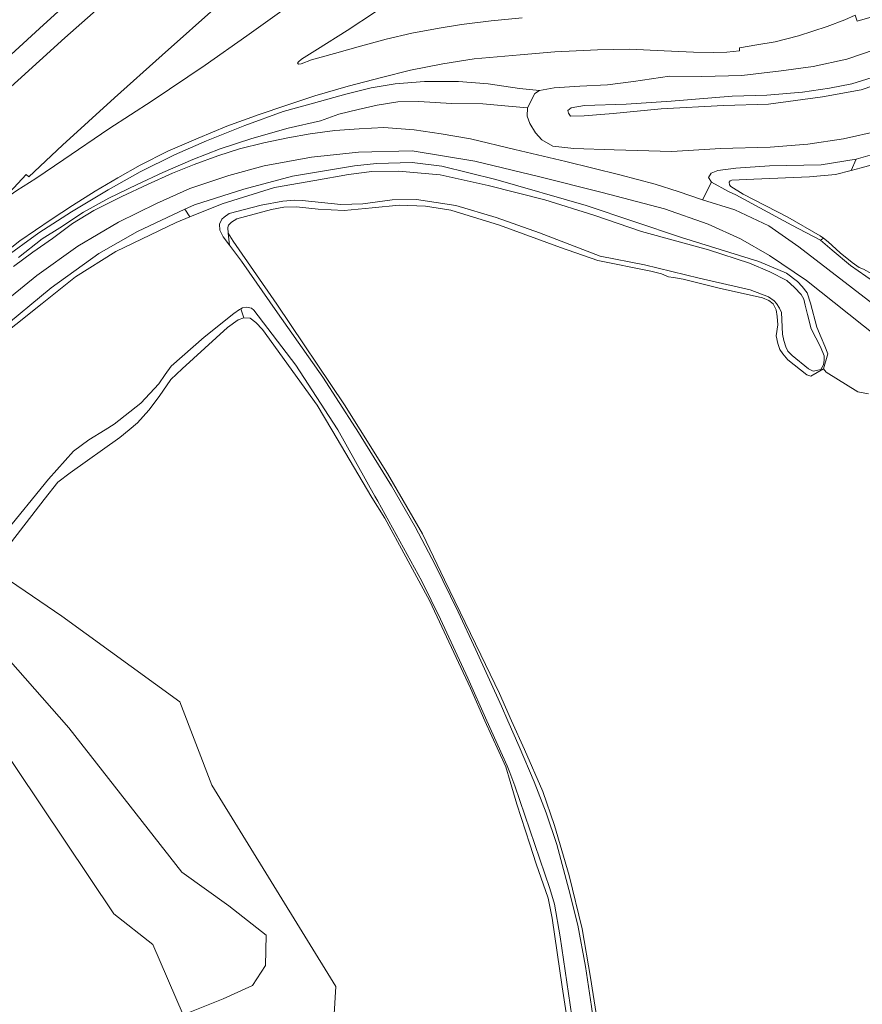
# Model space of a CAD drawing. Header units: metres. Extents: x 89888 to 94270, y 464165 to 468904.
# Tile 276 of 369: x 92181 to 92295, y 467961 to 468095. Entities that reach past the tile are written whole.
import ezdxf

# ---------------------------------------------------------------- set-up
doc = ezdxf.new("R2010")
doc.units = ezdxf.units.M
for name, color, linetype, lineweight in [('T_CULTUURGRENS_0', 251, 'CONTINUOUS', 13), ('V_WEGGRENS_0', 251, 'CONTINUOUS', 13), ('W_WATERGRENS_0', 251, 'CONTINUOUS', 13)]:
    doc.layers.add(name, color=color, linetype=linetype, lineweight=lineweight)

# ---------------------------------------------------------------- blocks, each defined once
blk = doc.blocks.new('OGT_BLOK0_ACAD_1_FMEBLOCK11')
at = {"layer": 'W_WATERGRENS_0'}
for points in [[(-19.71, 13.01), (-19.05, 12.52), (-17.44, 11.02), (-15.79, 9.7), (-14.83, 9.06), (-14.26, 8.83), (-13.13, 8.18), (-12, 7.14), (-9.05, 4.42), (-4.5, 0.33), (-0.03, -3.7), (6.5, -8.49), (12.45, -13.01)], [(19.71, -13.01), (7.48, -4.4), (-0.7, 1.71)]]:
    blk.add_lwpolyline(points, dxfattribs=at)

msp = doc.modelspace()

# ---------------------------------------------------------------- linework, layer by layer
at = {"layer": 'T_CULTUURGRENS_0'}
for p, q in [((92294.23, 468076.29), (92293.54, 468074.77)), ((92203.02, 468069.49), (92203.73, 468068.46)), ((92208.94, 468066.25), (92209.09, 468064.63)), ((92289.35, 468065.3), (92289.75, 468065.56)), ((92210.65, 468055.95), (92211.07, 468054.74))]:
    msp.add_line(p, q, dxfattribs=at)
for points in [[(92294.23, 468076.29), (92298.96, 468077.66), (92303.79, 468079.76), (92307.81, 468082.03), (92313.12, 468085.43), (92320.32, 468090.56), (92329.24, 468096.72), (92337.88, 468102.71), (92346.94, 468109.05), (92354.18, 468114.13), (92362.05, 468119.53), (92369.23, 468124.66), (92375.7, 468129.39), (92382.84, 468134.3), (92385.41, 468135.9), (92387.57, 468136.79), (92389.45, 468137.3), (92390.52, 468137.46)], [(92249.55, 468083.28), (92246.5, 468083.54), (92243.51, 468083.82), (92239.26, 468083.85), (92234.81, 468084.13), (92231.95, 468084.07), (92229.14, 468083.64), (92226.56, 468083.05), (92223.97, 468082.39), (92221.45, 468081.51), (92217.07, 468080.49), (92212.13, 468079.12), (92207.84, 468077.69), (92204.1, 468076.25), (92200.05, 468074.49), (92196.54, 468072.87), (92192.72, 468070.99), (92189.27, 468069.11), (92186.06, 468066.98), (92183.67, 468065.49), (92180.45, 468062.92)], [(92203.02, 468069.49), (92204.34, 468070.11), (92211.06, 468072.22), (92217.65, 468073.98), (92226.09, 468075.38), (92229.06, 468075.71), (92233.93, 468075.83), (92237.94, 468075.34), (92245.29, 468073.54), (92257.56, 468069.99), (92270.47, 468065.64), (92280.97, 468062.4), (92284.74, 468060.81), (92286.22, 468059.67), (92286.87, 468058.99), (92287.56, 468058.13), (92288.01, 468056.71), (92288.87, 468053.46), (92289.46, 468052.07), (92289.96, 468050.91), (92290.38, 468049.84), (92289.78, 468047.83)], [(92274.57, 468073.17), (92274.15, 468073.81), (92274.51, 468074.39), (92275.42, 468074.76), (92277.88, 468075.08), (92282.43, 468075.37), (92289.46, 468075.53), (92294.23, 468076.29)], [(92289.78, 468047.83), (92288.04, 468046.81), (92287.53, 468046.98), (92284.92, 468049.03), (92284.23, 468049.85), (92283.85, 468050.43), (92283.55, 468051.23), (92283.36, 468052.3), (92283.57, 468053.8), (92283.46, 468054.91), (92283.35, 468055.84), (92282.92, 468056.64), (92282.36, 468057.1), (92281.48, 468057.47), (92275.62, 468058.75), (92270.7, 468059.97), (92269.38, 468060.22), (92268.71, 468060.32), (92267.79, 468060.7), (92266.3, 468061.08), (92259.12, 468062.53), (92254.07, 468064.28), (92245.77, 468067.34), (92239.14, 468069.39), (92235.7, 468069.9), (92232.16, 468070.03), (92228.48, 468069.67), (92224.67, 468069.31), (92221.13, 468069.52), (92218.22, 468069.81), (92216.49, 468069.76), (92214.8, 468069.44), (92210.09, 468068.17), (92209.37, 468067.75), (92208.96, 468067.31), (92208.87, 468067.01), (92208.94, 468066.25)], [(92168.98, 468039.53), (92168.7, 468041.26), (92168.65, 468042.9), (92168.9, 468044.35), (92169.64, 468045.8), (92170.64, 468047.06), (92184.88, 468058.82), (92191.36, 468063.46), (92196.6, 468066.48), (92203.02, 468069.49)], [(92208.94, 468066.25), (92209.62, 468065.17), (92215.54, 468056.59), (92224.7, 468042.94), (92226.84, 468039.53)], [(92211.07, 468054.74), (92210.27, 468054.45), (92208.83, 468053.42), (92202.69, 468047.81), (92201.15, 468046.34), (92199.55, 468044.03), (92198.14, 468042.2), (92196.6, 468040.47), (92195.47, 468039.53)], [(92222.98, 468039.53), (92220.99, 468042.89), (92213.6, 468053.14), (92212.69, 468054.09), (92211.91, 468054.68), (92211.07, 468054.74)], [(92295.88, 468044.41), (92294.43, 468044.68), (92290.12, 468047.37), (92289.78, 468047.83)], [(92195.47, 468039.53), (92194.21, 468038.48), (92187.46, 468033.68), (92185.8, 468032.43), (92183.93, 468030.04), (92179.51, 468024.3), (92178.47, 468023.3), (92177.26, 468022.53), (92175.97, 468021.99), (92175.21, 468021.78)], [(92255.9, 467953.26), (92254.29, 467963.85), (92252.92, 467973.18), (92252.4, 467975.87), (92250.76, 467980.55), (92249.91, 467983.21), (92248.13, 467988.64), (92247.23, 467991.73), (92246.62, 467993.74), (92243.8, 468000), (92241.81, 468004.42), (92236.32, 468016.22), (92233.05, 468022.27), (92230.2, 468027.51), (92228.45, 468030.33), (92222.98, 468039.53)], [(92226.84, 468039.53), (92230.56, 468033.61), (92235.29, 468025.4), (92238.29, 468019.14), (92243.24, 468008.95), (92245.78, 468003.71), (92247.41, 468000), (92249.15, 467996.07), (92251.67, 467990.4), (92253.24, 467985.78), (92255.25, 467978.96), (92257, 467971.73), (92258.14, 467965.09), (92259.49, 467956.44)], [(92175.21, 468021.78), (92186.33, 468014.22), (92202.34, 468002.57), (92206.69, 467991.24), (92223.53, 467963.87), (92221.83, 467935.25), (92204.8, 467918.8), (92203.04, 467905.45), (92210.32, 467890.39), (92216.69, 467883.11), (92221.18, 467866.53)], [(92175.62, 468000), (92176.81, 467998.44), (92193.4, 467973.76), (92198.67, 467969.61), (92202.82, 467960.03), (92208.25, 467962.23), (92212.23, 467964.01), (92213.97, 467966.75), (92214.1, 467970.86), (92208.99, 467974.84), (92202.65, 467979.4), (92187.3, 467999.02), (92174.4, 468013.66), (92168.89, 468011.64)]]:
    msp.add_lwpolyline(points, dxfattribs=at)
at = {"layer": 'V_WEGGRENS_0'}
msp.add_line((92274.57, 468073.17), (92273.33, 468070.78), dxfattribs=at)
for points in [[(92189.84, 468100.06), (92183.28, 468094.07), (92177.18, 468088.48), (92170.49, 468082.18), (92163.92, 468075.91), (92157.94, 468070.06), (92151.29, 468063.49), (92145.2, 468057.38), (92140.12, 468052.17), (92136.62, 468048.54)], [(92138.39, 468045.92), (92147.12, 468054.91), (92155.81, 468063.55), (92166.14, 468073.63), (92176.88, 468083.85), (92186.75, 468092.77), (92195.21, 468100.32)], [(92311.61, 468100.3), (92308.19, 468097.76), (92304.93, 468095.72), (92301.03, 468093.38), (92296.79, 468091.2), (92292.93, 468089.9), (92288.38, 468088.9), (92284.04, 468088.32), (92278.7, 468087.68), (92273.23, 468087.54), (92268.84, 468087.56), (92263.99, 468086.86), (92260.44, 468086.4), (92256.69, 468086.2), (92253.18, 468086), (92251.22, 468085.62)], [(92311.61, 468100.3), (92308.85, 468099.19), (92303.98, 468097.77), (92297.95, 468096.09), (92294.34, 468095.04), (92294.06, 468095.88)], [(92249.55, 468083.28), (92249.52, 468082.13), (92249.87, 468081.14), (92250.66, 468079.87), (92251.54, 468078.92), (92253.01, 468078.08), (92255.86, 468077.76), (92261.35, 468077.56), (92269.18, 468077.35), (92275.79, 468077.75), (92282.54, 468077.92), (92287.65, 468078.33), (92292.49, 468079.05), (92297.31, 468080.16), (92301.2, 468081.44), (92303.93, 468082.91), (92307.76, 468085.18), (92313.25, 468088.98), (92318.19, 468092.73), (92326.04, 468098.41)], [(92207.79, 468097.41), (92199.95, 468090.42), (92193.5, 468084.62), (92186.42, 468078.2), (92181.87, 468073.89), (92181.5, 468074.22), (92178.08, 468070.54), (92180.22, 468072.02), (92182.8, 468073.67), (92186.6, 468076.24), (92192.72, 468080.42), (92198.58, 468084.21), (92205.8, 468089.05), (92211.45, 468093.04), (92216.53, 468096.66)], [(92294.06, 468095.88), (92292.67, 468095.24), (92290.29, 468094.33), (92286.36, 468093.07), (92283.2, 468092.25), (92280.74, 468091.82), (92278.36, 468091.43), (92278.37, 468091.01), (92276.63, 468090.84), (92274.77, 468090.78), (92272.12, 468090.83), (92268.14, 468091.03), (92263.43, 468091.24), (92259.07, 468091.16), (92253.3, 468090.87), (92248.58, 468090.48), (92242.34, 468089.91), (92238.09, 468089.26), (92233.68, 468088.38), (92229.75, 468087.38), (92225.21, 468086.23), (92220.71, 468084.91), (92216.73, 468083.59), (92213.13, 468082.36), (92208.76, 468080.77), (92204.86, 468079.17), (92200.74, 468077.37), (92196.98, 468075.46), (92193.92, 468073.76), (92190.85, 468071.93), (92187.78, 468070.02), (92184.88, 468068.09), (92180.63, 468065.18), (92177.74, 468062.93)], [(92228.94, 468096.33), (92225.06, 468093.8), (92221.05, 468091.25), (92218.89, 468089.88), (92218.47, 468089.53), (92218.34, 468089.34), (92218.45, 468089.19), (92218.83, 468089.27), (92220.25, 468089.79), (92223.35, 468090.67), (92226.87, 468091.66), (92230.37, 468092.62), (92233.88, 468093.4), (92237.56, 468094.11), (92240.6, 468094.59), (92244.62, 468095.08), (92248.85, 468095.49)], [(92298.45, 468086.94), (92294.87, 468085.71), (92289.64, 468084.76), (92282.29, 468083.77), (92276.21, 468083.59), (92267.71, 468083.12), (92261.19, 468082.5), (92257.26, 468082.18), (92255.43, 468082.16), (92255.13, 468082.53), (92255.07, 468082.92), (92255.51, 468083.27), (92257.33, 468083.59), (92262.98, 468083.79), (92269.1, 468084.19), (92277.36, 468084.87), (92282.08, 468084.98), (92286.93, 468085.41), (92290.6, 468085.94), (92293.64, 468086.54), (92296.39, 468087.38)], [(92154.18, 468039.53), (92154.91, 468040.29), (92162.78, 468048.35), (92170.06, 468055.52), (92174.89, 468059.89), (92178.38, 468062.76), (92183.19, 468066.27), (92187.64, 468069.14), (92192.61, 468072.13), (92196.98, 468074.57), (92201.64, 468076.87), (92205.97, 468078.78), (92211.2, 468080.87), (92216.39, 468082.76), (92220.51, 468083.89), (92224.9, 468085.11), (92228.34, 468085.99), (92231.61, 468086.55), (92235.59, 468086.83), (92240.21, 468086.87), (92244.22, 468086.51), (92248.47, 468085.9), (92251.22, 468085.62)], [(92251.22, 468085.62), (92250.56, 468085.24), (92249.55, 468083.28)], [(92273.33, 468070.78), (92270.04, 468071.91), (92266.93, 468072.89), (92262.12, 468074.15), (92254.79, 468075.96), (92247.83, 468077.63), (92241.82, 468079.07), (92237.87, 468079.74), (92234.2, 468080.26), (92230.08, 468080.59), (92226.69, 468080.43), (92223.4, 468080.19), (92220.05, 468079.74), (92217.02, 468079.2), (92213.77, 468078.51), (92210.44, 468077.7), (92207.52, 468076.73), (92204.31, 468075.55), (92201.35, 468074.38), (92197.96, 468072.86), (92194.46, 468071.23), (92190.66, 468069.31), (92187.76, 468067.55), (92185.05, 468065.53), (92182.39, 468063.68), (92179.76, 468061.72)], [(92164.34, 468043.39), (92171.1, 468050.09), (92177.72, 468056.3), (92182.92, 468060.48), (92188.49, 468064.46), (92194.01, 468067.74), (92199.19, 468070.28), (92203.71, 468072.31), (92209, 468074.09), (92213.81, 468075.38), (92220.26, 468076.55), (92226.62, 468077.24), (92233.93, 468077.41), (92242.41, 468076.01), (92251.24, 468073.89), (92259.72, 468071.77), (92268.19, 468069.53), (92274.09, 468067.48), (92278.5, 468065.45), (92282.45, 468063.19), (92287.45, 468059.79), (92300.97, 468049.09), (92311.32, 468041.93), (92314.68, 468039.53)], [(92289.35, 468065.3), (92285.46, 468067.34), (92277.85, 468071.45), (92276.89, 468071.91), (92274.57, 468073.17)], [(92273.33, 468070.78), (92277.72, 468069.41), (92282.37, 468067.22), (92286.42, 468064.37), (92297.67, 468055.74), (92315.89, 468042.06), (92319.49, 468039.53)], [(92320.99, 468039.53), (92319.07, 468040.89), (92308.84, 468048.5), (92303.08, 468053.81), (92296.57, 468059.66), (92293.43, 468061.85), (92290.96, 468063.94), (92289.35, 468065.3)]]:
    msp.add_lwpolyline(points, dxfattribs=at)
at = {"layer": 'W_WATERGRENS_0'}
for points in [[(92340.54, 468103.06), (92329.8, 468095.51), (92317.44, 468086.89), (92311.5, 468082.47), (92307.15, 468079.69), (92302.99, 468077.66), (92299.02, 468076.24), (92294.88, 468075.14), (92293.54, 468074.77)], [(92209.09, 468064.63), (92208.26, 468065.73), (92207.8, 468066.63), (92207.73, 468067.47), (92208.05, 468068.13), (92208.37, 468068.43), (92209.04, 468068.9), (92213.4, 468070.04), (92216.34, 468070.6), (92217.93, 468070.74), (92218.99, 468070.67), (92224.2, 468070.16), (92227.21, 468070.22), (92231.21, 468070.76), (92234.52, 468070.82), (92239.82, 468069.99), (92245.31, 468068.36), (92251.19, 468066.29), (92259.44, 468063.14), (92265.48, 468061.94), (92272.87, 468060.14), (92279.82, 468058.53), (92282.28, 468057.59), (92283.06, 468057.04), (92283.41, 468056.68), (92283.79, 468056.05), (92284.05, 468055.47), (92284.2, 468052.54), (92284.4, 468051.66), (92284.65, 468050.81), (92284.95, 468050.23), (92285.51, 468049.6), (92287.73, 468047.82), (92288.38, 468047.5), (92289, 468047.62), (92289.4, 468047.74), (92289.77, 468048.35), (92289.88, 468048.97), (92289.84, 468049.59), (92289.38, 468050.79), (92288.11, 468053.26), (92287.58, 468055.17), (92287.3, 468056.46), (92287.1, 468057.26), (92286.76, 468057.93), (92285.85, 468058.88), (92284.81, 468059.79), (92282.49, 468060.99), (92279.73, 468062.16), (92274.15, 468063.96), (92265.04, 468066.47), (92258.59, 468068.69), (92251.91, 468070.78), (92244.21, 468072.72), (92237.7, 468074.15), (92232.04, 468074.67), (92228.42, 468074.62), (92225.26, 468074.21), (92220.69, 468073.38), (92215.23, 468072.44), (92208.1, 468070.25), (92203.73, 468068.46)], [(92293.54, 468074.77), (92291.41, 468074.2), (92287.86, 468073.88), (92280.29, 468073.56), (92277.32, 468073.45), (92277.1, 468073.36), (92276.96, 468073.15)], [(92276.96, 468073.15), (92277, 468072.79), (92277.17, 468072.57), (92278.87, 468071.55), (92284.95, 468068.41), (92289.32, 468065.88), (92289.75, 468065.56)], [(92203.73, 468068.46), (92201.85, 468067.69), (92193.66, 468063.76), (92188.19, 468060.3), (92183.68, 468056.68), (92176.48, 468050.96), (92171.78, 468046.55), (92170.6, 468045.11), (92169.91, 468044.16), (92169.59, 468043.32), (92169.47, 468042.09), (92169.44, 468040.67), (92169.63, 468039.53)], [(92226.4, 468039.53), (92226.23, 468039.81), (92221.78, 468046.68), (92215.6, 468055.4), (92210.71, 468062.45), (92209.09, 468064.63)], [(92199.5, 468045.76), (92200.37, 468047.02), (92201.19, 468048.15), (92205.66, 468052.12), (92209.67, 468055.35), (92210.48, 468055.86), (92210.65, 468055.95)], [(92210.65, 468055.95), (92210.88, 468056.08), (92211.46, 468056.2), (92212.07, 468056.05), (92212.42, 468055.78), (92218.1, 468048.31), (92223.74, 468039.64), (92223.81, 468039.53)], [(92192.21, 468039.53), (92193.45, 468040.31), (92197.06, 468043.15), (92199.5, 468045.76)], [(92172.41, 468027.24), (92172.5, 468025.34), (92173.04, 468023.47), (92173.43, 468023.11), (92174, 468022.92), (92175.02, 468022.98), (92176.04, 468023.31), (92176.94, 468023.87), (92178.39, 468025.3), (92184.53, 468032.81), (92187.93, 468036.63), (92190, 468038.14), (92192.21, 468039.53)], [(92223.81, 468039.53), (92228.85, 468030.52), (92229.24, 468029.83), (92235.23, 468018.95), (92237.77, 468013.8), (92241.49, 468005.8), (92244.07, 468000), (92246.8, 467993.87), (92247.17, 467992.98), (92247.84, 467991.13), (92252.6, 467977.21), (92253.26, 467975.06), (92254.03, 467970.63), (92255.82, 467958.32)], [(92259.47, 467952.06), (92258.25, 467961.16), (92257.43, 467966.6), (92256.4, 467972.2), (92255.18, 467977.07), (92253.57, 467983.17), (92252.09, 467987.5), (92250.5, 467991.7), (92248.45, 467996.49), (92246.91, 468000), (92246.05, 468001.98), (92242.54, 468009.62), (92240.14, 468014.81), (92237.05, 468021.16), (92234.33, 468026.35), (92231.1, 468031.91), (92226.4, 468039.53)]]:
    msp.add_lwpolyline(points, dxfattribs=at)

# ---------------------------------------------------------------- block references
msp.add_blockref('OGT_BLOK0_ACAD_1_FMEBLOCK11', (92309.46, 468052.54), dxfattribs=at)

doc.saveas('drawing.dxf')
